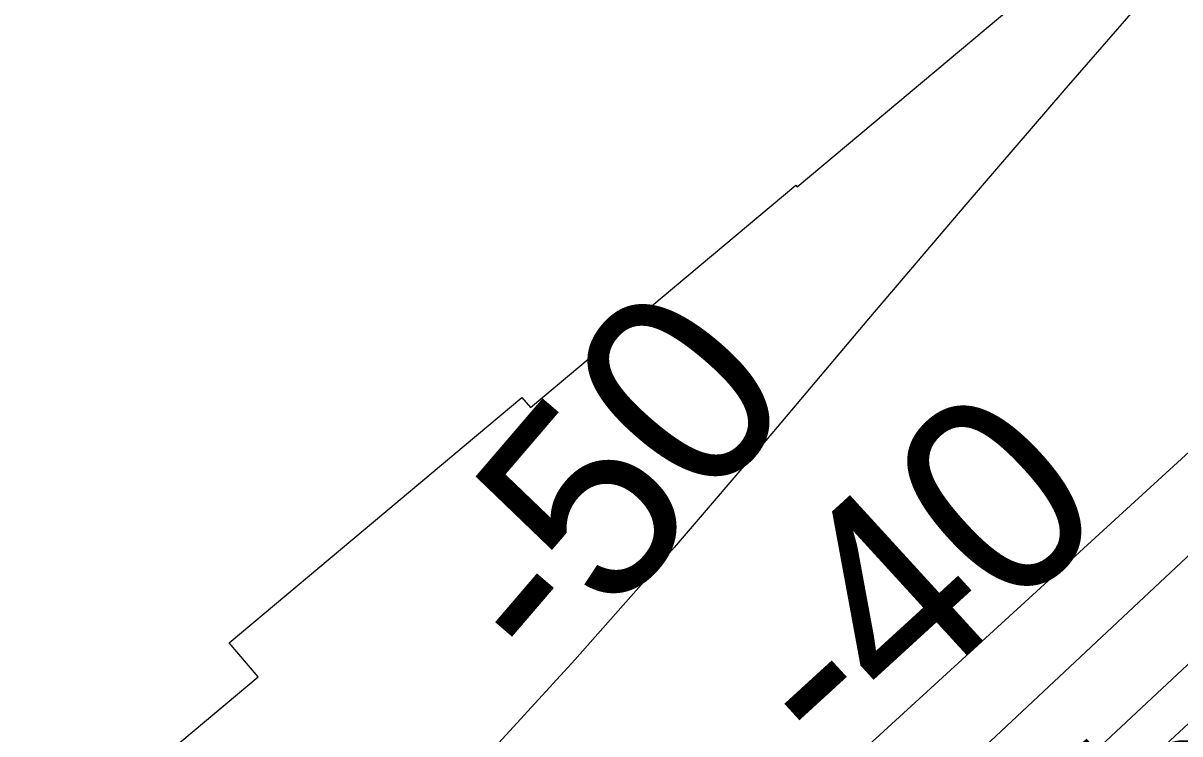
# Model space of a CAD drawing. Extents: x 3424494 to 3462436, y 522220 to 547718.
# Drawn here: x 3451190.2 to 3451678.1, y 544312.9 to 544612.5 of the extents above; entities that cross this region are included whole.
import ezdxf

# ---------------------------------------------------------------- set-up
doc = ezdxf.new("R2010")
doc.units = 0
for name, color, linetype in [('V-RIVR-IDEN', 7, 'Continuous'), ('V-RRAP-RVMT', 7, 'Continuous'), ('V-TOPO-DPTH', 7, 'Continuous'), ('V-TOPO-MAJR', 7, 'Continuous'), ('V-TOPO-MAJR-IDEN', 7, 'Continuous'), ('V-TOPO-MINR', 7, 'Continuous'), ('V-TOPO-MINR-IDEN', 7, 'Continuous')]:
    doc.layers.add(name, color=color, linetype=linetype)

msp = doc.modelspace()

# ---------------------------------------------------------------- linework, layer by layer
at = {"layer": 'V-RRAP-RVMT'}
for p, q in [((3451516.66, 544543.48), (3451628.8, 544637.42)), ((3451404.15, 544450.38), (3451516.1, 544544.14)), ((3451516.1, 544544.14), (3451516.66, 544543.48)), ((3451277.15, 544351.26), (3451400.54, 544454.61)), ((3451400.54, 544454.61), (3451404.15, 544450.38)), ((3451289.29, 544336.89), (3451277.15, 544351.26)), ((3451186.07, 544250.38), (3451289.29, 544336.89))]:
    msp.add_line(p, q, dxfattribs=at)
at = {"layer": 'V-TOPO-DPTH'}
for points in [[(3451990.69, 544632.83), (3451961.99, 544605.28), (3451933.21, 544577.82), (3451904.3, 544550.49), (3451875.3, 544523.26), (3451500.26, 544172.73), (3451455.76, 544131.38), (3451411.11, 544090.21), (3451366.23, 544049.29), (3451321.19, 544008.54), (3451281.59, 543972.92), (3451256.17, 543950.17), (3451230.68, 543927.51), (3451205.07, 543904.98), (3451179.39, 543882.53)], [(3451990.69, 544632.83), (3451961.99, 544605.28), (3451933.21, 544577.82), (3451904.3, 544550.49), (3451875.3, 544523.26), (3451500.26, 544172.73), (3451455.76, 544131.38), (3451411.11, 544090.21), (3451366.23, 544049.29), (3451321.19, 544008.54), (3451281.59, 543972.92), (3451256.17, 543950.17), (3451230.68, 543927.51), (3451205.07, 543904.98), (3451179.39, 543882.53)], [(3450522.43, 543369.15), (3450553.05, 543394.26), (3450583.6, 543419.47), (3450614.05, 543444.79), (3450644.43, 543470.2), (3450689.33, 543507.9), (3450741.99, 543552.36), (3450794.49, 543597), (3450846.75, 543641.93), (3450898.85, 543687.04), (3451182.11, 543933.61), (3451193.93, 543943.95), (3451205.72, 543954.34), (3451217.45, 543964.79), (3451229.14, 543975.28), (3451440.65, 544166.05), (3451519.62, 544237.74), (3451598.28, 544309.76), (3451892.87, 544585.79), (3451909.42, 544601.64), (3451925.87, 544617.61)], [(3450522.43, 543369.15), (3450553.05, 543394.26), (3450583.6, 543419.47), (3450614.05, 543444.79), (3450644.43, 543470.2), (3450689.33, 543507.9), (3450741.99, 543552.36), (3450794.49, 543597), (3450846.75, 543641.93), (3450898.85, 543687.04), (3451182.11, 543933.61), (3451193.93, 543943.95), (3451205.72, 543954.34), (3451217.45, 543964.79), (3451229.14, 543975.28), (3451440.65, 544166.05), (3451519.62, 544237.74), (3451598.28, 544309.76), (3451892.87, 544585.79), (3451909.42, 544601.64), (3451925.87, 544617.61)], [(3451882.56, 544617.45), (3451876.87, 544612.06), (3451835.64, 544573.3), (3451809.26, 544548.6), (3451782.8, 544523.98), (3451184.83, 543977.23), (3451184.72, 543977.13), (3451184.5, 543976.94), (3451182.41, 543975.09), (3451180.21, 543973.17), (3451177.98, 543971.26), (3450590.2, 543473.48), (3450574.18, 543459.96), (3450558.13, 543446.47), (3450542.03, 543433.03), (3450525.91, 543419.62)], [(3451882.56, 544617.45), (3451876.87, 544612.06), (3451835.64, 544573.3), (3451809.26, 544548.6), (3451782.8, 544523.98), (3451184.83, 543977.23), (3451184.72, 543977.13), (3451184.5, 543976.94), (3451182.41, 543975.09), (3451180.21, 543973.17), (3451177.98, 543971.26), (3450590.2, 543473.48), (3450574.18, 543459.96), (3450558.13, 543446.47), (3450542.03, 543433.03), (3450525.91, 543419.62)]]:
    msp.add_lwpolyline(points, dxfattribs=at)
at = {"layer": 'V-TOPO-MAJR'}
msp.add_lwpolyline([(3451670.65, 544631.83), (3451629.16, 544584.02), (3451587.85, 544536.05), (3451546.82, 544487.86), (3451505.97, 544439.5), (3451464.77, 544391.46), (3451422.93, 544344.01), (3451380.11, 544297.42), (3451336.65, 544251.42), (3451142.62, 544050.24)], dxfattribs=at)
at = {"layer": 'V-TOPO-MINR'}
for points in [[(3451179.39, 543882.53), (3451205.07, 543904.98), (3451230.68, 543927.51), (3451256.17, 543950.17), (3451281.59, 543972.92), (3451321.19, 544008.54), (3451366.23, 544049.29), (3451411.11, 544090.21), (3451455.76, 544131.38), (3451500.26, 544172.73), (3451875.3, 544523.26), (3451904.3, 544550.49), (3451933.21, 544577.82), (3451961.99, 544605.28), (3451990.69, 544632.83)], [(3450522.43, 543369.15), (3450553.05, 543394.26), (3450583.6, 543419.47), (3450614.05, 543444.79), (3450644.43, 543470.2), (3450689.33, 543507.9), (3450741.99, 543552.36), (3450794.49, 543597), (3450846.75, 543641.93), (3450898.85, 543687.04), (3451182.11, 543933.61), (3451193.93, 543943.95), (3451205.72, 543954.34), (3451217.45, 543964.79), (3451229.14, 543975.28), (3451440.65, 544166.05), (3451519.62, 544237.74), (3451598.28, 544309.76), (3451892.87, 544585.79), (3451909.42, 544601.64), (3451925.87, 544617.61)], [(3451882.56, 544617.45), (3451876.87, 544612.06), (3451835.64, 544573.3), (3451809.26, 544548.6), (3451782.8, 544523.98), (3451184.83, 543977.23), (3451184.72, 543977.13), (3451184.5, 543976.94), (3451182.41, 543975.09), (3451180.21, 543973.17), (3451177.98, 543971.26), (3450590.2, 543473.48), (3450574.18, 543459.96), (3450558.13, 543446.47), (3450542.03, 543433.03), (3450525.91, 543419.62)], [(3450402.63, 543193.23), (3450595.02, 543353.75), (3450609.13, 543365.58), (3450623.2, 543377.45), (3450637.22, 543389.39), (3450651.21, 543401.37), (3451024.97, 543723.12), (3451061.56, 543754.69), (3451098.12, 543786.31), (3451134.6, 543818), (3451171.05, 543849.74), (3451207.17, 543881.27), (3451225.48, 543897.33), (3451243.75, 543913.45), (3451261.94, 543929.65), (3451280.07, 543945.91), (3451298.14, 543962.26), (3451316.16, 543978.65), (3451334.1, 543995.12), (3451352, 544011.64), (3451947.39, 544563.6), (3451950, 544566.07)]]:
    msp.add_lwpolyline(points, dxfattribs=at)

# ---------------------------------------------------------------- texts
at = {"layer": 'V-RIVR-IDEN'}
msp.add_text('September', height=83, rotation=39.6638, dxfattribs=at).set_placement((3451386.88, 543988.41))
at = {"layer": 'V-TOPO-MAJR-IDEN'}
msp.add_text('-50', height=83, rotation=49.3828, dxfattribs=at).set_placement((3451413.98, 544332.28))
at = {"layer": 'V-TOPO-MINR-IDEN'}
msp.add_text('-40', height=83, rotation=42.4375, dxfattribs=at).set_placement((3451532.44, 544295.1))

doc.saveas('drawing.dxf')
